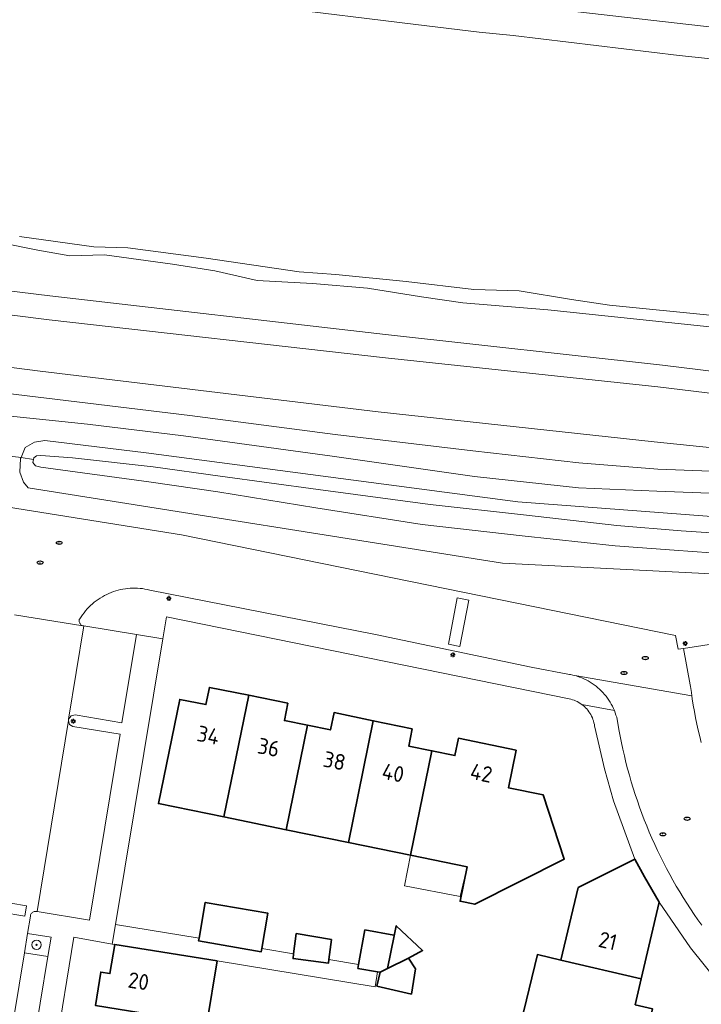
# Model space of a CAD drawing. Header units: metres. Extents: x 152610 to 160096, y 456114 to 462495.
# Tile 838 of 938: x 157717 to 157775, y 462004 to 462088. Entities that reach past the tile are written whole.
import ezdxf
from ezdxf.enums import TextEntityAlignment as Align

# ---------------------------------------------------------------- set-up
doc = ezdxf.new("R2010")
doc.units = ezdxf.units.M
doc.header["$LTSCALE"] = 0.5
doc.layers.get('0').update_dxf_attribs({"linetype": 'CONTINUOUS'})
for name, color, linetype, lineweight in [('B-PV-GK-BESCHOEIING-G', 251, 'GK-BESCHOEIING-SO', 18), ('B-PV-GR-BEPLANTING_CULTUUR_BOSPLANTSOEN-GV', 251, 'CONTINUOUS', 18), ('B-PV-GR-BEPLANTING_CULTUUR_ROOS-GV', 251, 'CONTINUOUS', 18), ('B-PV-GR-BOOM-S', 251, 'CONTINUOUS', 25), ('B-PV-GW-TALUD_KRUIN-G', 251, 'CONTINUOUS', 18), ('B-PV-IE-MEUBILAIR-S', 251, 'CONTINUOUS', 25), ('B-PV-OG-BEBOUWING-GV', 6, 'CONTINUOUS', 35), ('B-PV-OG-BEBOUWING-T18', 1, 'CONTINUOUS', 18), ('B-PV-OG-BEBOUWING_OVERBOUWING-GV', 251, 'CONTINUOUS', 18), ('B-PV-OG-TERREIN_BEGROEID-GV', 251, 'CONTINUOUS', 18), ('B-PV-OG-TERREIN_OEVER-GV', 251, 'CONTINUOUS', 18), ('B-PV-OG-WATER_SLOOT-GV', 251, 'CONTINUOUS', 18), ('B-PV-VH-ONVERHARD_ZAND-GV', 251, 'CONTINUOUS', 18), ('B-PV-VH-OPENVERHARDING_BETONSTRAATSTEEN-GV', 251, 'CONTINUOUS', 18), ('B-PV-VH-OPENVERHARDING_TEGEL-GV', 251, 'CONTINUOUS', 18)]:
    doc.layers.add(name, color=color, linetype=linetype, lineweight=lineweight)
doc.styles.add('NLCS-ISO', font='NLCS-ISO.ttf')
doc.styles.add('NLCS-ISO-M750-T18', font='NLCS-ISO.ttf', dxfattribs={"height": 1.35})
doc.linetypes.add('GK-BESCHOEIING-SO', pattern='A,18,-3,[1,NLCS.SHX,S=0.6,R=0,X=0,Y=0],-3', length=24)

# ---------------------------------------------------------------- blocks, each defined once
blk = doc.blocks.new('SIE-MEUBILAIR_PAAL_LICHTMAST-SO')
for points in [[(-0.62, 0), (-1, 0)], [(-0.71, 0.71), (-0.44, 0.44)], [(0, 1), (0, 0.62)], [(0.44, 0.44), (0.71, 0.71)], [(1, 0), (0.62, 0)], [(-0.71, -0.71), (-0.44, -0.44)], [(0, -0.62), (0, -1)], [(0.44, -0.44), (0.71, -0.71)]]:
    blk.add_lwpolyline(points)
blk.add_circle((0, 0), 0.5)
blk = doc.blocks.new('SIE-MEUBILAIR_PUT_RIOOLPUT-SO')
blk.add_ellipse((0, 0), major_axis=(1.25, 0), ratio=0.54)
at = {"style": 'NLCS-ISO'}
blk.add_text('ri', height=0.75, dxfattribs=at).set_placement((-0.04, 0.07), align=Align.MIDDLE_CENTER)
blk = doc.blocks.new('SGR-BOOM_GBKN-SO')
at = {"linetype": 'ByBlock', "lineweight": 18}
h = blk.add_hatch(color=0, dxfattribs=at)
h.dxf.hatch_style = 1
edge = h.paths.add_edge_path()
edge.add_arc((0, 0), 0.25, 0, 360)
at = {"color": 0, "linetype": 'ByBlock', "lineweight": 18}
for radius in [2, 0.25]:
    blk.add_circle((0, 0), radius, dxfattribs=at)
at = {"color": 0, "linetype": 'ByBlock', "lineweight": 18, "style": 'NLCS-ISO'}
blk.add_attdef('SOORT', (2.5, 0), '', height=1.5, dxfattribs=at)

msp = doc.modelspace()

# ---------------------------------------------------------------- linework, layer by layer
at = {"layer": 'B-PV-GK-BESCHOEIING-G', "flags": 128}
for points in [[(157499.964, 462105.001), (157500.41, 462104.414), (157505.369, 462103.816), (157510.862, 462103.252), (157515.714, 462102.698), (157519.489, 462102.601), (157523.496, 462102.512), (157528.242, 462102.333), (157532.445, 462102.208), (157536.613, 462102.35), (157542.178, 462102.463), (157545.402, 462102.581), (157551.44, 462102.959), (157558.948, 462103.193), (157566.232, 462103.293), (157574.434, 462103.355), (157579.572, 462103.344), (157585.627, 462103.242), (157591.361, 462102.954), (157596.525, 462102.738), (157603.096, 462102.545), (157611.466, 462102.278), (157618.643, 462101.942), (157625.142, 462101.429), (157636.698, 462100.095), (157636.992, 462100.095), (157637.242, 462100.352), (157637.447, 462100.575), (157637.625, 462100.637), (157638.364, 462100.439), (157638.453, 462100.314), (157638.453, 462100.207), (157638.719, 462099.984), (157647.826, 462098.789), (157657.788, 462097.717), (157669.878, 462096.435), (157680.927, 462095.192), (157694.592, 462093.702), (157711.347, 462091.849), (157721.852, 462090.464), (157722.226, 462090.552), (157723.526, 462090.336), (157728.992, 462089.754), (157739.043, 462088.655), (157751.079, 462087.168), (157756.474, 462086.516), (157759.368, 462086.242)], [(157966.302, 462032.075), (157966.048, 462032.319), (157954.266, 462038.892), (157945.709, 462043.844), (157936.397, 462048.424), (157924.267, 462053.946), (157918.421, 462056.319), (157903.8, 462061.675), (157891.871, 462065.314), (157879.875, 462068.599), (157874.853, 462069.821), (157871.225, 462070.546), (157867.753, 462071.391), (157862.908, 462072.365), (157856.754, 462073.466), (157848.667, 462074.653), (157837.39, 462076.372), (157828.839, 462077.738), (157816.982, 462079.329), (157811.67, 462080.161), (157803.175, 462081.219), (157794.255, 462082.292), (157783.733, 462083.456), (157773.45, 462084.523), (157759.368, 462086.242)]]:
    msp.add_lwpolyline(points, dxfattribs=at)
at = {"layer": 'B-PV-GR-BEPLANTING_CULTUUR_BOSPLANTSOEN-GV', "flags": 128}
for points in [[(157802.03, 462054.514), (157772.05, 462058.213), (157748.506, 462060.805), (157719.975, 462064.113), (157691.688, 462067.565), (157664.105, 462070.93), (157637.205, 462074.526)], [(157801.948, 462052.674), (157771.652, 462056.352), (157748.495, 462058.841), (157719.938, 462062.054), (157691.58, 462065.626), (157663.919, 462068.702), (157637.045, 462072.394)], [(157637.045, 462072.394), (157663.919, 462068.702), (157691.58, 462065.626), (157719.938, 462062.054), (157748.495, 462058.841), (157771.652, 462056.352), (157801.948, 462052.674)], [(157636.693, 462067.624), (157663.871, 462064.678), (157691.235, 462061.267), (157719.179, 462057.702), (157747.878, 462054.244), (157771.326, 462051.678), (157801.365, 462048.585)]]:
    msp.add_lwpolyline(points, dxfattribs=at)
at = {"layer": 'B-PV-GR-BEPLANTING_CULTUUR_ROOS-GV', "flags": 128}
msp.add_lwpolyline([(157720.086, 462009.578), (157718.093, 462009.891), (157717.823, 462008.236), (157719.828, 462007.93)], close=True, dxfattribs=at)
at = {"layer": 'B-PV-GW-TALUD_KRUIN-G', "flags": 128}
msp.add_lwpolyline([(157525.156, 462076.889), (157525.281, 462076.895), (157540.634, 462077.67), (157554.38, 462077.81), (157564.164, 462077.978), (157582.314, 462077.663), (157608.173, 462075.589), (157637.045, 462072.394), (157663.919, 462068.702), (157691.58, 462065.626), (157719.938, 462062.054), (157748.495, 462058.841), (157771.652, 462056.352), (157801.948, 462052.674), (157823.965, 462050.18), (157843.726, 462047.776), (157863.911, 462044.635), (157885.438, 462039.169), (157902.079, 462033.254), (157919.67, 462026.256), (157932.301, 462020.071), (157944.55, 462012.849), (157951.919, 462008.284), (157958.708, 462003.874)], dxfattribs=at)
at = {"layer": 'B-PV-OG-BEBOUWING-GV', "flags": 128}
for points in [[(157736.884, 462030.135), (157733.553, 462030.812), (157733.254, 462029.34), (157731.023, 462029.793), (157729.213, 462020.931), (157734.776, 462019.793)], [(157740.212, 462029.458), (157736.884, 462030.135), (157734.776, 462019.793), (157740.064, 462018.711), (157741.874, 462027.59), (157739.914, 462027.99)], [(157747.463, 462027.977), (157744.133, 462028.66), (157743.833, 462027.191), (157741.874, 462027.59), (157740.064, 462018.711), (157745.353, 462017.629)], [(157750.789, 462027.295), (157747.463, 462027.977), (157745.353, 462017.629), (157750.642, 462016.547), (157752.447, 462025.42), (157750.488, 462025.825)], [(157759.611, 462025.473), (157754.705, 462026.482), (157754.402, 462025.016), (157752.447, 462025.42), (157750.642, 462016.547), (157755.442, 462015.565), (157754.844, 462012.624), (157756.089, 462012.371), (157763.695, 462016.203), (157761.895, 462021.677), (157758.956, 462022.28)], [(157770.503, 462014.7), (157769.695, 462016.213), (157764.867, 462013.792), (157763.419, 462007.619), (157770.245, 462006.029), (157771.76, 462012.54)], [(157737.995, 462008.602), (157738.514, 462011.609), (157733.192, 462012.527), (157732.666, 462009.48), (157732.626, 462009.248), (157737.948, 462008.33)], [(157749.206, 462009.747), (157746.764, 462010.182), (157746.223, 462007.247), (157746.162, 462006.914), (157747.825, 462006.627), (157748.051, 462006.588), (157748.68, 462006.903), (157749.246, 462009.685)], [(157750.465, 462007.798), (157751.663, 462008.434), (157749.419, 462010.535), (157749.246, 462009.685), (157748.68, 462006.903)], [(157743.923, 462009.375), (157740.921, 462009.869), (157740.701, 462008.157), (157740.65, 462007.756), (157743.652, 462007.349), (157743.694, 462007.664)], [(157734.198, 462007.547), (157725.499, 462008.955), (157725.089, 462006.481), (157724.314, 462006.603), (157723.864, 462003.768), (157733.331, 462002.232)], [(157751.061, 462006.877), (157750.465, 462007.798), (157748.68, 462006.903), (157748.051, 462006.588), (157747.778, 462005.405), (157750.714, 462004.726)], [(157763.419, 462007.619), (157761.418, 462008.091), (157760.014, 462002.258), (157761.464, 462001.912), (157761.537, 462002.223), (157770.425, 462000.168), (157771.191, 462003.478), (157769.731, 462003.818), (157770.245, 462006.029)]]:
    msp.add_lwpolyline(points, close=True, dxfattribs=at)
at = {"layer": 'B-PV-OG-BEBOUWING_OVERBOUWING-GV', "flags": 128}
msp.add_lwpolyline([(157755.442, 462015.565), (157750.642, 462016.547), (157750.111, 462013.936), (157754.847, 462013.021)], close=True, dxfattribs=at)
at = {"layer": 'B-PV-OG-TERREIN_BEGROEID-GV', "flags": 128}
for points in [[(157502.328, 462107.907), (157518.239, 462106.39), (157539.648, 462106.194), (157550.837, 462106.193), (157556.349, 462106.267), (157569.819, 462106.275), (157587.852, 462106.301), (157605.149, 462105.903), (157621.317, 462104.773), (157632.77, 462104.598), (157646.571, 462102.757), (157664.032, 462100.66), (157671.951, 462099.673), (157691.694, 462097.584), (157710.946, 462095.212), (157724.264, 462093.501), (157734.19, 462092.002), (157761.621, 462088.608), (157795.377, 462084.776)], [(157795.377, 462084.776), (157761.621, 462088.608), (157734.19, 462092.002), (157724.264, 462093.501), (157710.946, 462095.212), (157691.694, 462097.584), (157671.951, 462099.673), (157664.032, 462100.66), (157646.571, 462102.757), (157632.77, 462104.598), (157621.317, 462104.773), (157605.149, 462105.903), (157587.852, 462106.301), (157569.819, 462106.275), (157556.349, 462106.267), (157550.837, 462106.193), (157539.648, 462106.194), (157518.239, 462106.39), (157502.328, 462107.907)], [(157739.043, 462088.655), (157751.079, 462087.168), (157756.474, 462086.516), (157759.368, 462086.242), (157773.449, 462084.523), (157783.733, 462083.457)], [(157777.696, 462061.286), (157762.301, 462062.903), (157755.086, 462063.5), (157751.579, 462064.024), (157746.966, 462064.753), (157742.319, 462065.15), (157737.604, 462065.403), (157733.999, 462066.216), (157730.419, 462066.797), (157724.644, 462067.575), (157721.69, 462067.502), (157718.958, 462067.979), (157715.707, 462068.646), (157709.471, 462069.422), (157703.347, 462069.732), (157688.276, 462070.556), (157662.245, 462073.533), (157649.371, 462074.95), (157631.334, 462077.001)], [(157637.205, 462074.526), (157664.105, 462070.93), (157691.688, 462067.565), (157719.975, 462064.113), (157748.506, 462060.805), (157772.05, 462058.213), (157802.03, 462054.514)], [(157801.365, 462048.585), (157771.326, 462051.678), (157747.878, 462054.244), (157719.179, 462057.702), (157691.235, 462061.267), (157663.871, 462064.678), (157636.693, 462067.624)], [(157634.263, 462065.724), (157645.571, 462064.419), (157655.05, 462063.434), (157667.261, 462062.282), (157683.244, 462060.166), (157695.543, 462058.701), (157701.362, 462057.924), (157711.29, 462056.469), (157717.116, 462055.709), (157731.887, 462053.932), (157744.243, 462052.312), (157755.918, 462050.927), (157764.926, 462049.899), (157771.648, 462049.374), (157782.094, 462048.971)], [(157782.048, 462047.095), (157771.572, 462047.499), (157764.895, 462047.776), (157756.058, 462048.751), (157743.972, 462050.455), (157731.351, 462052.185), (157723.201, 462053.198), (157716.928, 462053.841), (157710.774, 462054.559), (157701.22, 462056.06), (157693.965, 462056.984), (157661.125, 462061.094), (157657.564, 462061.357), (157654.619, 462061.554), (157651.555, 462061.877), (157646.019, 462062.597), (157633.332, 462063.865)], [(157626.37, 462063.171), (157648.822, 462060.557), (157649.282, 462059.523), (157649.256, 462059.135), (157651.363, 462058.603), (157651.364, 462058.831), (157651.918, 462059.542), (157652.756, 462059.968), (157653.671, 462059.993), (157654.837, 462059.857), (157688.751, 462055.486), (157714.154, 462052.444), (157714.918, 462051.57), (157714.969, 462050.768), (157714.939, 462050.664), (157717.538, 462050.358), (157717.894, 462051.209), (157718.678, 462051.67), (157719.572, 462051.795), (157728.186, 462050.764), (157759.76, 462046.588), (157793.442, 462044.029)], [(157780.104, 462040.252), (157758.446, 462041.357), (157718.153, 462047.771), (157717.745, 462048.27), (157717.444, 462049.108), (157717.5, 462050.266), (157717.538, 462050.358), (157714.939, 462050.664), (157714.575, 462049.398), (157714.146, 462049.007), (157713.395, 462048.421), (157680.977, 462052.43), (157656.293, 462055.857), (157652.623, 462056.192), (157651.717, 462057.192), (157651.362, 462057.851), (157651.363, 462058.603), (157649.256, 462059.135), (157649.19, 462058.17), (157648.387, 462057.281), (157647.236, 462056.684), (157634.178, 462057.877)], [(157630.416, 462056.846), (157644.86, 462055.673), (157652.868, 462055.029), (157660.836, 462054.008), (157686.621, 462050.603), (157712.896, 462046.709), (157731.187, 462043.77), (157773.162, 462035.232), (157773.374, 462034.048), (157773.844, 462034.121), (157780.77, 462035.204)]]:
    msp.add_lwpolyline(points, dxfattribs=at)
at = {"layer": 'B-PV-OG-TERREIN_OEVER-GV', "flags": 128}
for points in [[(157631.334, 462077.001), (157649.371, 462074.95), (157662.245, 462073.533), (157688.276, 462070.556), (157703.347, 462069.732), (157709.471, 462069.422), (157715.707, 462068.646), (157718.958, 462067.979), (157721.69, 462067.502), (157724.644, 462067.575), (157730.419, 462066.797), (157733.999, 462066.216), (157737.604, 462065.403), (157742.319, 462065.15), (157746.966, 462064.753), (157751.579, 462064.024), (157755.086, 462063.5), (157762.301, 462062.903), (157777.696, 462061.286)], [(157776.34, 462062.42), (157767.554, 462063.3), (157764.302, 462063.802), (157759.855, 462064.53), (157756.003, 462064.635), (157750.272, 462065.325), (157744.297, 462065.927), (157741.176, 462066.14), (157733.278, 462067.304), (157726.617, 462068.174), (157723.718, 462068.254), (157717.412, 462069.145)], [(157793.442, 462044.029), (157759.76, 462046.588), (157728.186, 462050.764), (157719.572, 462051.795), (157718.678, 462051.67), (157717.894, 462051.209), (157717.538, 462050.358), (157718.609, 462050.197), (157718.633, 462050.318), (157718.855, 462050.483), (157719.232, 462050.536), (157721.921, 462050.314), (157728.77, 462049.553), (157734.456, 462048.775), (157742.776, 462047.632), (157752.301, 462046.361), (157760.478, 462045.439), (157768.156, 462044.575), (157773.634, 462044.13), (157779.599, 462043.728)], [(157779.255, 462042.011), (157773.029, 462042.482), (157768.016, 462042.847), (157760.12, 462043.708), (157751.625, 462044.663), (157742.589, 462046.067), (157734.257, 462047.432), (157728.61, 462048.263), (157719.219, 462049.53), (157718.776, 462049.653), (157718.556, 462049.927), (157718.609, 462050.197), (157717.538, 462050.358), (157717.5, 462050.266), (157717.444, 462049.108), (157717.745, 462048.27), (157718.153, 462047.771), (157758.446, 462041.357), (157780.104, 462040.252)]]:
    msp.add_lwpolyline(points, dxfattribs=at)
at = {"layer": 'B-PV-OG-WATER_SLOOT-GV', "flags": 128}
for points in [[(157783.733, 462083.457), (157773.449, 462084.523), (157759.368, 462086.242), (157756.474, 462086.516), (157751.079, 462087.168), (157739.043, 462088.655)], [(157717.412, 462069.145), (157723.718, 462068.254), (157726.617, 462068.174), (157733.278, 462067.304), (157741.176, 462066.14), (157744.297, 462065.927), (157750.272, 462065.325), (157756.003, 462064.635), (157759.855, 462064.53), (157764.302, 462063.802), (157767.554, 462063.3), (157776.34, 462062.42)], [(157779.599, 462043.728), (157773.634, 462044.13), (157768.156, 462044.575), (157760.478, 462045.439), (157752.301, 462046.361), (157742.776, 462047.632), (157734.456, 462048.775), (157728.77, 462049.553), (157721.921, 462050.314), (157719.232, 462050.536), (157718.855, 462050.483), (157718.633, 462050.318), (157718.609, 462050.197), (157718.556, 462049.927), (157718.776, 462049.653), (157719.219, 462049.53), (157728.61, 462048.263), (157734.257, 462047.432), (157742.589, 462046.067), (157751.625, 462044.663), (157760.12, 462043.708), (157768.016, 462042.847), (157773.029, 462042.482), (157779.255, 462042.011)]]:
    msp.add_lwpolyline(points, dxfattribs=at)
at = {"layer": 'B-PV-VH-ONVERHARD_ZAND-GV', "flags": 128}
for points in [[(157782.094, 462048.971), (157771.648, 462049.374), (157764.926, 462049.899), (157755.918, 462050.927), (157744.243, 462052.312), (157731.887, 462053.932), (157717.116, 462055.709), (157711.29, 462056.469), (157701.362, 462057.924), (157695.543, 462058.701), (157683.244, 462060.166), (157667.261, 462062.282), (157655.05, 462063.434), (157645.571, 462064.419), (157634.263, 462065.724)], [(157633.332, 462063.865), (157646.019, 462062.597), (157651.555, 462061.877), (157654.619, 462061.554), (157657.564, 462061.357), (157661.125, 462061.094), (157693.965, 462056.984), (157701.22, 462056.06), (157710.774, 462054.559), (157716.928, 462053.841), (157723.201, 462053.198), (157731.351, 462052.185), (157743.972, 462050.455), (157756.058, 462048.751), (157764.895, 462047.776), (157771.572, 462047.499), (157782.048, 462047.095)]]:
    msp.add_lwpolyline(points, dxfattribs=at)
at = {"layer": 'B-PV-VH-OPENVERHARDING_BETONSTRAATSTEEN-GV', "flags": 128}
for points in [[(157716.986, 462036.989), (157722.793, 462036.05), (157722.781, 462036.054), (157722.726, 462036.076), (157722.675, 462036.105), (157722.628, 462036.14), (157722.586, 462036.182), (157722.551, 462036.229), (157722.522, 462036.28), (157722.5, 462036.334), (157722.486, 462036.392), (157722.48, 462036.45), (157722.481, 462036.509), (157722.491, 462036.567), (157722.536, 462036.641), (157722.647, 462036.817), (157722.765, 462036.989), (157722.89, 462037.156), (157723.021, 462037.317), (157723.158, 462037.474), (157723.301, 462037.626), (157723.45, 462037.771), (157723.604, 462037.911), (157723.763, 462038.045), (157723.928, 462038.173), (157724.097, 462038.294), (157724.271, 462038.409), (157724.449, 462038.517), (157724.631, 462038.618), (157724.817, 462038.712), (157725.006, 462038.798), (157725.199, 462038.878), (157725.394, 462038.949), (157725.593, 462039.014), (157725.793, 462039.071), (157725.995, 462039.12), (157726.199, 462039.161), (157726.405, 462039.194), (157726.612, 462039.219), (157726.819, 462039.237), (157727.027, 462039.246), (157727.235, 462039.248), (157727.444, 462039.241), (157727.651, 462039.227), (157727.858, 462039.204), (157728.064, 462039.174), (157728.269, 462039.135), (157728.472, 462039.089), (157747.646, 462035.309), (157760.884, 462032.529), (157764.146, 462031.914), (157764.217, 462031.901), (157764.414, 462031.859), (157764.589, 462031.815), (157774.536, 462030.092), (157774.497, 462030.36), (157774.426, 462030.898), (157774.409, 462031.039), (157773.844, 462034.121), (157773.374, 462034.048), (157773.162, 462035.232), (157731.187, 462043.77), (157712.896, 462046.709)], [(157716.47, 462000), (157717.823, 462008.236), (157718.093, 462009.891), (157718.331, 462011.353), (157718.339, 462011.412), (157718.356, 462011.469), (157718.38, 462011.524), (157718.41, 462011.575), (157718.448, 462011.621), (157718.491, 462011.662), (157718.539, 462011.696), (157718.592, 462011.724), (157718.648, 462011.745), (157718.706, 462011.758), (157718.765, 462011.763), (157718.825, 462011.76), (157718.883, 462011.749), (157718.907, 462011.742), (157721.563, 462027.981), (157721.569, 462028.05), (157721.585, 462028.117), (157722.88, 462036.035), (157722.838, 462036.04), (157722.793, 462036.05), (157716.986, 462036.989)], [(157780.77, 462035.204), (157773.844, 462034.121), (157774.409, 462031.039), (157774.426, 462030.898), (157774.497, 462030.36), (157774.536, 462030.092), (157774.575, 462029.824), (157774.661, 462029.289), (157774.755, 462028.755), (157774.858, 462028.222), (157774.967, 462027.691), (157775.085, 462027.162), (157775.211, 462026.634), (157775.344, 462026.109)], [(157775.344, 462026.109), (157775.211, 462026.634), (157775.085, 462027.162), (157774.967, 462027.691), (157774.858, 462028.222), (157774.755, 462028.755), (157774.661, 462029.289), (157774.575, 462029.824), (157774.536, 462030.092), (157764.589, 462031.815), (157764.61, 462031.809), (157764.803, 462031.752), (157764.994, 462031.687), (157765.181, 462031.614), (157765.366, 462031.534), (157765.548, 462031.447), (157765.726, 462031.352), (157765.9, 462031.251), (157766.07, 462031.143), (157766.236, 462031.028), (157766.396, 462030.906), (157766.552, 462030.779), (157766.703, 462030.645), (157766.848, 462030.505), (157766.988, 462030.36), (157767.122, 462030.209), (157767.249, 462030.053), (157767.371, 462029.892), (157767.486, 462029.727), (157767.594, 462029.557), (157767.695, 462029.383), (157767.79, 462029.205), (157767.877, 462029.023), (157767.957, 462028.838), (157768.03, 462028.65), (157768.095, 462028.459), (157768.152, 462028.266), (157768.202, 462028.071), (157768.249, 462027.779), (157768.344, 462027.217), (157768.448, 462026.657), (157768.559, 462026.099), (157768.678, 462025.542), (157768.805, 462024.987), (157768.94, 462024.434), (157769.082, 462023.883), (157769.232, 462023.333), (157769.39, 462022.786), (157769.556, 462022.242), (157769.729, 462021.699), (157769.91, 462021.159), (157770.098, 462020.622), (157770.294, 462020.087), (157770.497, 462019.555), (157770.708, 462019.027), (157770.927, 462018.501), (157771.152, 462017.978), (157771.385, 462017.458), (157771.626, 462016.942), (157771.873, 462016.429), (157772.128, 462015.92), (157772.389, 462015.414), (157772.658, 462014.912), (157772.934, 462014.414), (157773.217, 462013.92), (157773.507, 462013.43), (157773.803, 462012.944), (157774.107, 462012.462), (157774.417, 462011.984), (157774.734, 462011.511), (157775.057, 462011.043), (157775.387, 462010.579)]]:
    msp.add_lwpolyline(points, dxfattribs=at)
for points in [[(157755.577, 462038.225), (157754.595, 462038.411), (157753.85, 462034.481), (157754.832, 462034.295)], [(157753.85, 462034.481), (157754.595, 462038.411), (157755.577, 462038.225), (157754.832, 462034.295)], [(157727.364, 462035.296), (157722.88, 462036.035), (157721.585, 462028.117), (157721.796, 462028.394), (157722.137, 462028.469), (157726.118, 462027.792)], [(157721.665, 462027.663), (157721.563, 462027.981), (157718.907, 462011.742), (157723.371, 462011.011), (157725.976, 462026.824), (157721.943, 462027.478)], [(157713.824, 462012.039), (157713.969, 462012.903), (157718.01, 462012.226), (157717.866, 462011.363)], [(157718.01, 462012.226), (157713.969, 462012.903), (157713.824, 462012.039), (157717.866, 462011.363)], [(157719.828, 462007.93), (157717.823, 462008.236), (157716.47, 462000), (157714.897, 461990.429), (157716.887, 461990.097), (157718.52, 462000)]]:
    msp.add_lwpolyline(points, close=True, dxfattribs=at)
at = {"layer": 'B-PV-VH-OPENVERHARDING_TEGEL-GV', "flags": 128}
for points in [[(157765.178, 462029.367), (157767.957, 462028.838), (157767.877, 462029.023), (157767.79, 462029.205), (157767.695, 462029.383), (157767.594, 462029.557), (157767.486, 462029.727), (157767.371, 462029.892), (157767.249, 462030.053), (157767.122, 462030.209), (157766.988, 462030.36), (157766.848, 462030.505), (157766.703, 462030.645), (157766.552, 462030.779), (157766.396, 462030.906), (157766.236, 462031.028), (157766.07, 462031.143), (157765.9, 462031.251), (157765.726, 462031.352), (157765.548, 462031.447), (157765.366, 462031.534), (157765.181, 462031.614), (157764.994, 462031.687), (157764.803, 462031.752), (157764.61, 462031.809), (157764.589, 462031.815), (157764.414, 462031.859), (157764.217, 462031.901), (157764.146, 462031.914), (157760.884, 462032.529), (157747.646, 462035.309), (157728.472, 462039.089), (157728.269, 462039.135), (157728.064, 462039.174), (157727.858, 462039.204), (157727.651, 462039.227), (157727.444, 462039.241), (157727.235, 462039.248), (157727.027, 462039.246), (157726.819, 462039.237), (157726.612, 462039.219), (157726.405, 462039.194), (157726.199, 462039.161), (157725.995, 462039.12), (157725.793, 462039.071), (157725.593, 462039.014), (157725.394, 462038.949), (157725.199, 462038.878), (157725.006, 462038.798), (157724.817, 462038.712), (157724.631, 462038.618), (157724.449, 462038.517), (157724.271, 462038.409), (157724.097, 462038.294), (157723.928, 462038.173), (157723.763, 462038.045), (157723.604, 462037.911), (157723.45, 462037.771), (157723.301, 462037.626), (157723.158, 462037.474), (157723.021, 462037.317), (157722.89, 462037.156), (157722.765, 462036.989), (157722.647, 462036.817), (157722.536, 462036.641), (157722.491, 462036.567), (157722.481, 462036.509), (157722.48, 462036.45), (157722.486, 462036.392), (157722.5, 462036.334), (157722.522, 462036.28), (157722.551, 462036.229), (157722.586, 462036.182), (157722.628, 462036.14), (157722.675, 462036.105), (157722.726, 462036.076), (157722.781, 462036.054), (157722.793, 462036.05), (157722.838, 462036.04), (157722.88, 462036.035), (157727.364, 462035.296), (157729.582, 462034.929), (157729.892, 462036.804), (157764.104, 462029.834), (157764.248, 462029.802), (157764.39, 462029.762), (157764.53, 462029.714), (157764.666, 462029.659), (157764.8, 462029.597), (157764.93, 462029.527), (157765.056, 462029.451)], [(157746.223, 462007.247), (157743.694, 462007.664), (157743.652, 462007.349), (157740.65, 462007.756), (157740.701, 462008.157), (157737.995, 462008.602), (157737.948, 462008.33), (157732.626, 462009.248), (157732.666, 462009.48), (157725.569, 462010.649), (157725.295, 462008.99), (157725.499, 462008.955), (157734.198, 462007.547), (157747.62, 462005.357), (157747.825, 462006.627), (157746.162, 462006.914)]]:
    msp.add_lwpolyline(points, close=True, dxfattribs=at)
for points in [[(157720.459, 462000), (157722.013, 462009.56), (157725.295, 462008.99), (157725.569, 462010.649), (157729.582, 462034.929), (157727.364, 462035.296), (157726.118, 462027.792), (157722.137, 462028.469), (157721.796, 462028.394), (157721.585, 462028.117), (157721.569, 462028.05), (157721.563, 462027.981), (157721.665, 462027.663), (157721.943, 462027.478), (157725.976, 462026.824), (157723.371, 462011.011), (157718.907, 462011.742), (157718.883, 462011.749), (157718.825, 462011.76), (157718.765, 462011.763), (157718.706, 462011.758), (157718.648, 462011.745), (157718.592, 462011.724), (157718.539, 462011.696), (157718.491, 462011.662), (157718.448, 462011.621), (157718.41, 462011.575), (157718.38, 462011.524), (157718.356, 462011.469), (157718.339, 462011.412), (157718.331, 462011.353), (157718.093, 462009.891), (157720.086, 462009.578), (157719.828, 462007.93), (157718.52, 462000)], [(157775.387, 462010.579), (157775.057, 462011.043), (157774.734, 462011.511), (157774.417, 462011.984), (157774.107, 462012.462), (157773.803, 462012.944), (157773.507, 462013.43), (157773.217, 462013.92), (157772.934, 462014.414), (157772.658, 462014.912), (157772.389, 462015.414), (157772.128, 462015.92), (157771.873, 462016.429), (157771.626, 462016.942), (157771.385, 462017.458), (157771.152, 462017.978), (157770.927, 462018.501), (157770.708, 462019.027), (157770.497, 462019.555), (157770.294, 462020.087), (157770.098, 462020.622), (157769.91, 462021.159), (157769.729, 462021.699), (157769.556, 462022.242), (157769.39, 462022.786), (157769.232, 462023.333), (157769.082, 462023.883), (157768.94, 462024.434), (157768.805, 462024.987), (157768.678, 462025.542), (157768.559, 462026.099), (157768.448, 462026.657), (157768.344, 462027.217), (157768.249, 462027.779), (157768.202, 462028.071), (157768.152, 462028.266), (157768.095, 462028.459), (157768.03, 462028.65), (157767.957, 462028.838), (157765.178, 462029.367), (157765.295, 462029.278), (157765.407, 462029.182), (157765.514, 462029.08), (157765.615, 462028.972), (157765.71, 462028.859), (157765.798, 462028.742), (157765.881, 462028.619), (157765.956, 462028.492), (157766.025, 462028.362), (157766.086, 462028.228), (157766.14, 462028.091), (157766.186, 462027.951), (157766.225, 462027.808), (157766.256, 462027.664), (157766.279, 462027.518), (157766.29, 462027.424), (157767.116, 462023.874), (157767.89, 462021.169), (157769.695, 462016.213), (157770.503, 462014.7), (157771.76, 462012.54), (157774.418, 462008.66), (157776.756, 462005.768)]]:
    msp.add_lwpolyline(points, dxfattribs=at)

# ---------------------------------------------------------------- block references
at = {"layer": 'B-PV-GR-BOOM-S', "xscale": 0.2, "yscale": 0.2, "zscale": 0.2}
msp.add_blockref('SGR-BOOM_GBKN-SO', (157718.861, 462008.923), dxfattribs=at)
at = {"layer": 'B-PV-IE-MEUBILAIR-S', "xscale": 0.2, "yscale": 0.2, "zscale": 0.2}
for name, p in [('SIE-MEUBILAIR_PUT_RIOOLPUT-SO', (157720.79, 462043.098)), ('SIE-MEUBILAIR_PUT_RIOOLPUT-SO', (157719.16, 462041.422)), ('SIE-MEUBILAIR_PAAL_LICHTMAST-SO', (157730.107, 462038.38)), ('SIE-MEUBILAIR_PAAL_LICHTMAST-SO', (157773.976, 462034.537)), ('SIE-MEUBILAIR_PAAL_LICHTMAST-SO', (157754.219, 462033.587)), ('SIE-MEUBILAIR_PUT_RIOOLPUT-SO', (157770.589, 462033.299)), ('SIE-MEUBILAIR_PUT_RIOOLPUT-SO', (157768.777, 462032.031)), ('SIE-MEUBILAIR_PAAL_LICHTMAST-SO', (157721.982, 462027.935)), ('SIE-MEUBILAIR_PUT_RIOOLPUT-SO', (157774.138, 462019.639)), ('SIE-MEUBILAIR_PUT_RIOOLPUT-SO', (157772.078, 462018.318))]:
    msp.add_blockref(name, p, dxfattribs=at)

# ---------------------------------------------------------------- texts
at = {"layer": 'B-PV-OG-BEBOUWING-T18', "style": 'NLCS-ISO-M750-T18'}
for s, rotation, p in [('34', 348.5, (157733.451, 462026.749)), ('36', 348.5, (157738.58, 462025.71)), ('38', 348.4, (157744.172, 462024.568)), ('40', 348.4, (157749.157, 462023.544)), ('42', 348.4, (157756.654, 462023.529)), ('21', 346.9, (157767.399, 462009.259)), ('20', 351, (157727.527, 462005.83))]:
    msp.add_text(s, height=1.35, rotation=rotation, dxfattribs=at).set_placement(p, align=Align.MIDDLE)

doc.saveas('drawing.dxf')
